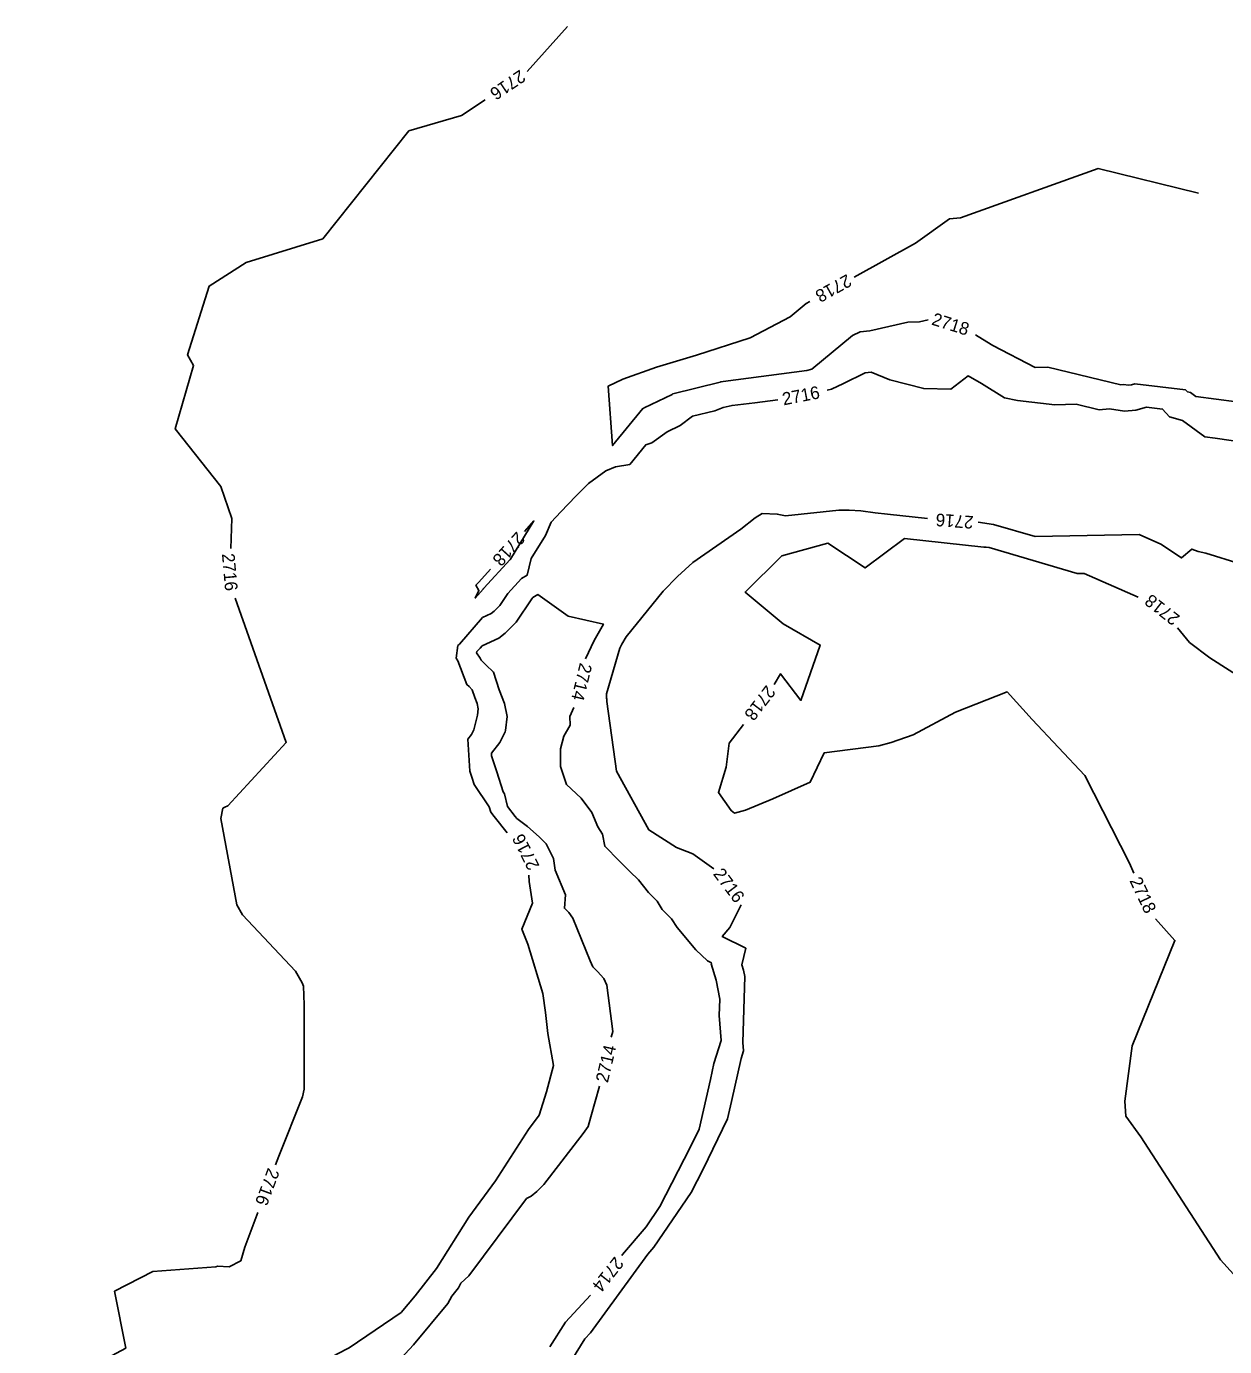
# Model space of a CAD drawing. Extents: x 1326424 to 1329294, y 1001359 to 1003823.
# Drawn here: x 1326932.7 to 1327121.9, y 1003544.6 to 1003753.2 of the extents above; entities that cross this region are included whole.
import ezdxf

# ---------------------------------------------------------------- set-up
doc = ezdxf.new("R2010")
doc.units = 0
doc.layers.add('Scratch_Level_3', color=7, linetype='Continuous')

msp = doc.modelspace()

# ---------------------------------------------------------------- linework, layer by layer
at = {"layer": 'Scratch_Level_3'}
for points in [[(1327011.76, 1003746.06), (1327018.17, 1003753.2)], [(1326964.98, 1003670.7), (1326965.15, 1003675.44), (1326963.41, 1003680.53), (1326956.2, 1003689.64), (1326959.1, 1003699.63), (1326958.14, 1003701.29), (1326961.54, 1003712.18), (1326967.4, 1003715.88), (1326979.5, 1003719.66), (1326993.09, 1003736.71), (1327001.4, 1003739.14), (1327005.14, 1003741.59)], [(1327063.43, 1003713.6), (1327073.08, 1003718.94), (1327078.49, 1003722.82), (1327080.2, 1003722.94), (1327101.93, 1003730.74), (1327117.79, 1003726.87)], [(1327075.1, 1003706.84), (1327073.74, 1003706.53), (1327071.88, 1003706.45), (1327065.89, 1003705.09), (1327064.36, 1003704.96), (1327063.14, 1003704.35), (1327056.71, 1003699.06), (1327055.93, 1003698.84), (1327042.71, 1003697.09), (1327042.44, 1003697.06), (1327042.33, 1003697.03), (1327042.23, 1003696.99), (1327034.78, 1003695.15), (1327034.65, 1003695.04), (1327030.26, 1003692.96), (1327030.09, 1003692.83), (1327030.02, 1003692.81), (1327025.26, 1003686.97), (1327024.57, 1003696.36), (1327026.88, 1003697.46), (1327032.18, 1003699.38), (1327038.5, 1003701.26), (1327046.99, 1003704.01), (1327053.3, 1003707.32), (1327055.84, 1003709.41), (1327056.43, 1003709.73)], [(1327127.02, 1003693.47), (1327117.4, 1003694.71), (1327116.55, 1003695.34), (1327116.04, 1003695.48), (1327115.77, 1003695.78), (1327107.72, 1003696.71), (1327107.23, 1003696.58), (1327106.71, 1003696.53), (1327106.03, 1003696.63), (1327105.56, 1003696.59), (1327093.99, 1003699.37), (1327091.99, 1003699.31), (1327085.31, 1003702.81), (1327083.02, 1003704.23), (1327082.56, 1003704.49)], [(1327125.51, 1003687.42), (1327120.45, 1003688.15), (1327118.79, 1003688.36), (1327115.3, 1003690.91), (1327113.22, 1003691.51), (1327112.13, 1003692.75), (1327109.61, 1003693.04), (1327107.91, 1003692.59), (1327106.11, 1003692.43), (1327103.75, 1003692.78), (1327102.12, 1003692.63), (1327098.49, 1003693.5), (1327095.11, 1003693.4), (1327089.23, 1003694.09), (1327087.15, 1003694.53), (1327083.54, 1003696.77), (1327081.44, 1003697.97), (1327078.67, 1003695.88), (1327074.41, 1003695.98), (1327069.06, 1003697.36), (1327066.13, 1003698.57), (1327065.15, 1003698.48), (1327061.74, 1003696.77), (1327059.85, 1003695.87), (1327059.18, 1003695.75)], [(1327051.35, 1003694.22), (1327047.73, 1003693.74), (1327044.14, 1003693.32), (1327042.72, 1003693), (1327041.42, 1003692.48), (1327037.91, 1003691.61), (1327035.96, 1003690.14), (1327033.9, 1003689.16), (1327031.49, 1003687.38), (1327030.5, 1003687.07), (1327027.97, 1003683.98), (1327025.71, 1003683.62), (1327024.2, 1003682.96), (1327021.48, 1003680.97), (1327020.32, 1003679.83), (1327019.48, 1003678.98), (1327017.1, 1003676.49), (1327015.54, 1003674.89), (1327014.66, 1003672.78), (1327012.4, 1003669.13), (1327011.75, 1003666.49), (1327010.89, 1003665.96), (1327008.71, 1003663.59), (1327007.46, 1003661.71), (1327006.58, 1003660.83), (1327006.08, 1003660.42), (1327004.74, 1003659.83), (1327001.08, 1003655.62), (1327000.83, 1003655.37), (1327000.54, 1003653.37), (1327000.8, 1003652.98), (1327002.26, 1003649.22), (1327002.6, 1003648.91), (1327003.11, 1003648.4), (1327003.51, 1003647.18), (1327003.88, 1003646.24), (1327004.05, 1003645.37), (1327003.94, 1003644.4), (1327003.35, 1003642.05), (1327002.98, 1003641.33), (1327002.4, 1003640.6), (1327002.72, 1003635.54), (1327003.04, 1003634.59), (1327003.41, 1003633.4), (1327005.79, 1003629.9), (1327006.02, 1003629.03), (1327006.54, 1003628.35), (1327008.61, 1003625.8)], [(1327004.86, 1003664.34), (1327004.89, 1003664.37), (1327004.93, 1003664.43), (1327009.09, 1003668.96), (1327009.12, 1003668.97), (1327009.14, 1003669.05), (1327012.85, 1003675.06), (1327011.37, 1003673.39)], [(1327041.25, 1003620.1), (1327038.31, 1003622.22), (1327037.93, 1003622.49), (1327035.35, 1003623.47), (1327030.98, 1003626.26), (1327025.87, 1003635.52), (1327024.36, 1003646.54), (1327024.35, 1003646.89), (1327024.33, 1003647.08), (1327024.33, 1003647.74), (1327026.43, 1003654.97), (1327026.72, 1003655.57), (1327027.4, 1003656.77), (1327033.24, 1003663.95), (1327035.54, 1003666.27), (1327037.94, 1003668.51), (1327045.51, 1003673.75), (1327047.79, 1003675.56), (1327048.91, 1003676.23), (1327051.27, 1003676.15), (1327052.57, 1003675.89), (1327060.99, 1003676.78), (1327062.65, 1003676.77), (1327064.47, 1003676.65), (1327066.72, 1003676.36), (1327068.69, 1003676.14), (1327075.02, 1003675.45)], [(1327082.99, 1003674.87), (1327085.45, 1003674.52), (1327092.01, 1003672.59), (1327108.43, 1003672.9), (1327111.83, 1003671.4), (1327115.13, 1003669.23), (1327116.77, 1003670.62), (1327117.76, 1003670.23), (1327118.95, 1003669.95), (1327124.4, 1003668.28)], [(1327050.81, 1003649.23), (1327051.76, 1003650.91), (1327055.02, 1003646.72), (1327058.07, 1003655.44), (1327052.21, 1003658.81), (1327046.18, 1003663.83), (1327051.98, 1003669.56), (1327059.28, 1003671.55), (1327065.17, 1003667.65), (1327071.37, 1003672.29), (1327083.9, 1003670.91), (1327084.28, 1003670.91), (1327084.75, 1003670.85), (1327098.66, 1003666.75), (1327099.76, 1003666.77), (1327108.29, 1003663.01)], [(1327006.01, 1003667.45), (1327004.12, 1003665.39), (1327003.68, 1003664.93), (1327004.15, 1003664.09), (1327003.58, 1003662.89), (1327004.8, 1003664.31), (1327004.85, 1003664.33), (1327004.86, 1003664.34)], [(1326972.05, 1003573.31), (1326972.57, 1003574.7), (1326976.3, 1003584.07), (1326976.53, 1003585.27), (1326976.56, 1003598.61), (1326976.47, 1003601.57), (1326976.25, 1003602.09), (1326975.2, 1003603.95), (1326966.81, 1003612.84), (1326965.9, 1003614.41), (1326963.42, 1003628.03), (1326963.69, 1003629.66), (1326964.03, 1003629.84), (1326964.48, 1003630.05), (1326973.73, 1003640.06), (1326965.67, 1003662.84)], [(1327020.99, 1003653.28), (1327022.37, 1003656.17), (1327023.83, 1003658.77), (1327018.25, 1003660.02), (1327013.45, 1003663.43), (1327012.69, 1003662.97), (1327012.5, 1003662.76), (1327010.02, 1003659.06), (1327008.31, 1003657.32), (1327007.32, 1003656.52), (1327004.67, 1003655.34), (1327004.35, 1003654.97), (1327003.81, 1003654.43), (1327003.79, 1003654.25), (1327004.36, 1003653.41), (1327004.49, 1003653.08), (1327005.27, 1003652.35), (1327006.45, 1003651.19), (1327007.36, 1003648.36), (1327008.22, 1003646.2), (1327008.63, 1003644.18), (1327008.36, 1003641.95), (1327008.31, 1003641.74), (1327007.45, 1003640.08), (1327006.12, 1003638.39), (1327006.15, 1003637.95), (1327006.98, 1003635.44), (1327007.96, 1003632.27), (1327008.17, 1003631.96), (1327008.69, 1003629.96), (1327009.9, 1003628.37), (1327010.14, 1003628.07), (1327011.82, 1003626.79), (1327013.66, 1003625.13), (1327014.78, 1003624.06), (1327015.96, 1003621.74), (1327015.98, 1003621.38), (1327016.21, 1003619.91), (1327017.83, 1003615.98), (1327017.65, 1003613.86), (1327018.35, 1003613.22), (1327019, 1003612.29), (1327021.73, 1003605.58), (1327022.14, 1003604.63), (1327022.87, 1003603.86), (1327023.9, 1003602.78), (1327024.38, 1003601.71), (1327025.3, 1003594.38), (1327025.02, 1003593.5)], [(1327114.46, 1003658.19), (1327116.37, 1003655.87), (1327119.57, 1003653.42), (1327125.7, 1003649.54)], [(1327107.59, 1003619.41), (1327106.91, 1003621.01), (1327099.83, 1003634.84), (1327091.53, 1003643.68), (1327087.59, 1003648.04), (1327079.41, 1003644.86), (1327072.74, 1003641.29), (1327069.26, 1003640.04), (1327067.33, 1003639.52), (1327058.7, 1003638.44), (1327056.49, 1003633.81), (1327050.59, 1003631.17), (1327046.28, 1003629.35), (1327044.5, 1003628.87), (1327043.99, 1003629.29), (1327041.97, 1003632.17), (1327043.2, 1003636.14), (1327043.69, 1003639.93), (1327045.95, 1003642.88)], [(1327026.75, 1003559.01), (1327026.85, 1003559.16), (1327030.55, 1003563.56), (1327032.71, 1003566.75), (1327037.51, 1003576.05), (1327038.94, 1003578.98), (1327040.71, 1003586.82), (1327041.26, 1003589.32), (1327042.4, 1003592.96), (1327042.1, 1003596.93), (1327042.18, 1003599.53), (1327041.62, 1003602.51), (1327040.84, 1003605.07), (1327040.88, 1003605.24), (1327040.26, 1003605.55), (1327038.41, 1003607.29), (1327035.47, 1003610.85), (1327034.58, 1003612.2), (1327033.07, 1003613.69), (1327032.31, 1003615), (1327030.95, 1003616.34), (1327029.34, 1003618.37), (1327028, 1003619.69), (1327026.32, 1003621.35), (1327024.02, 1003623.68), (1327023.65, 1003625.58), (1327022.92, 1003626.71), (1327021.97, 1003628.99), (1327020.29, 1003631.29), (1327018, 1003633.42), (1327017.04, 1003636.25), (1327017.03, 1003639.07), (1327017.55, 1003641.06), (1327018.56, 1003642.82), (1327018.51, 1003644.19), (1327019.12, 1003645.57)], [(1327012.02, 1003619.09), (1327012.08, 1003618.09), (1327012.62, 1003614.7), (1327010.93, 1003610.55), (1327011.86, 1003608.18), (1327014.25, 1003600.4), (1327014.65, 1003597.41), (1327015.02, 1003594.09), (1327015.92, 1003589.03), (1327014.82, 1003584.89), (1327013.68, 1003581.17), (1327011.96, 1003578.89), (1327006.79, 1003570.8), (1327002.57, 1003565.08), (1326997.44, 1003556.93), (1326994.09, 1003552.66), (1326991.9, 1003550.01), (1326983.66, 1003544.4), (1326981.72, 1003543.41), (1326972.61, 1003538.15)], [(1327012.89, 1003529.8), (1327010.61, 1003530.22), (1327013.21, 1003534), (1327014.3, 1003535.2), (1327020.89, 1003545.83), (1327021.78, 1003546.79), (1327030.85, 1003559.2), (1327031.79, 1003560.31), (1327037.66, 1003568.97), (1327039.56, 1003572.65), (1327043.44, 1003580.6), (1327044.06, 1003583.34), (1327045.55, 1003590.12), (1327045.93, 1003591.33), (1327045.83, 1003592.65), (1327046.14, 1003603.07), (1327045.96, 1003604.08), (1327045.69, 1003604.94), (1327046.29, 1003607.54), (1327042.58, 1003609.43), (1327043.76, 1003610.83), (1327045.57, 1003614.42)], [(1327148.51, 1003531.68), (1327142.11, 1003536.41), (1327140.04, 1003542.25), (1327134.06, 1003545.79), (1327125.36, 1003553.77), (1327121.28, 1003558.32), (1327108.69, 1003577.77), (1327106.3, 1003581.02), (1327106.15, 1003583.4), (1327107.35, 1003592.14), (1327114.08, 1003608.78), (1327111, 1003612.22)], [(1327023.2, 1003585.74), (1327021.85, 1003580.92), (1327021.39, 1003579.38), (1327020.6, 1003578.27), (1327014.4, 1003570.25), (1327013.28, 1003569.12), (1327012.39, 1003568.37), (1327011.69, 1003568.01), (1327002.55, 1003555.77), (1327001.29, 1003554.66), (1327000.92, 1003553.9), (1326999.9, 1003552.56), (1326999.22, 1003551.4), (1326993.83, 1003544.87), (1326991.84, 1003542.76), (1326984.32, 1003539), (1326983.94, 1003538.66), (1326980.58, 1003536.72), (1326962.17, 1003525.34), (1326960.4, 1003524.7), (1326957.88, 1003523.19), (1326952.34, 1003519.1)], [(1326965.74, 1003534.06), (1326964.31, 1003533.17), (1326950.56, 1003528.2), (1326949.63, 1003527.64), (1326940.5, 1003524.35), (1326939.78, 1003524.12), (1326938.88, 1003524.41), (1326932.69, 1003526.17), (1326934.69, 1003533.6), (1326939.55, 1003535.35), (1326941, 1003540.41), (1326948.38, 1003544.37), (1326946.59, 1003553.36), (1326952.68, 1003556.49), (1326962.59, 1003557.24), (1326962.88, 1003557.32), (1326964.69, 1003557.21), (1326966.56, 1003558.18), (1326967.21, 1003560.34), (1326969.25, 1003565.82)], [(1327015.38, 1003544.56), (1327017.81, 1003548.49), (1327021.79, 1003552.75)]]:
    msp.add_lwpolyline(points, dxfattribs=at)

# ---------------------------------------------------------------- texts
for s, rotation, p in [('2716', 214.0666, (1327010.63, 1003746.43)), ('2718', 208.9404, (1327062.29, 1003714.12)), ('2718', 342.5191, (1327075.52, 1003706.11)), ('2716', 11.0918, (1327052.28, 1003693.32)), ('2716', 175.8137, (1327082.32, 1003675.82)), ('2718', 227.9434, (1327010.14, 1003673.49)), ('2716', 275.0247, (1326963.56, 1003669.86)), ('2718', 141.9787, (1327115.01, 1003659.97)), ('2714', 256.3688, (1327020.12, 1003652.74)), ('2718', 232.5793, (1327049.57, 1003649.25)), ('2716', 116.8984, (1327013.79, 1003620.54)), ('2716', 307.2583, (1327041.06, 1003619.27)), ('2718', 295.3631, (1327106.86, 1003618.23)), ('2714', 76.8038, (1327024.51, 1003586.2)), ('2716', 249.5044, (1326970.86, 1003572.96)), ('2714', 231.6658, (1327025.62, 1003558.96))]:
    msp.add_text(s, height=2, rotation=rotation, dxfattribs=at).set_placement(p)

doc.saveas('drawing.dxf')
